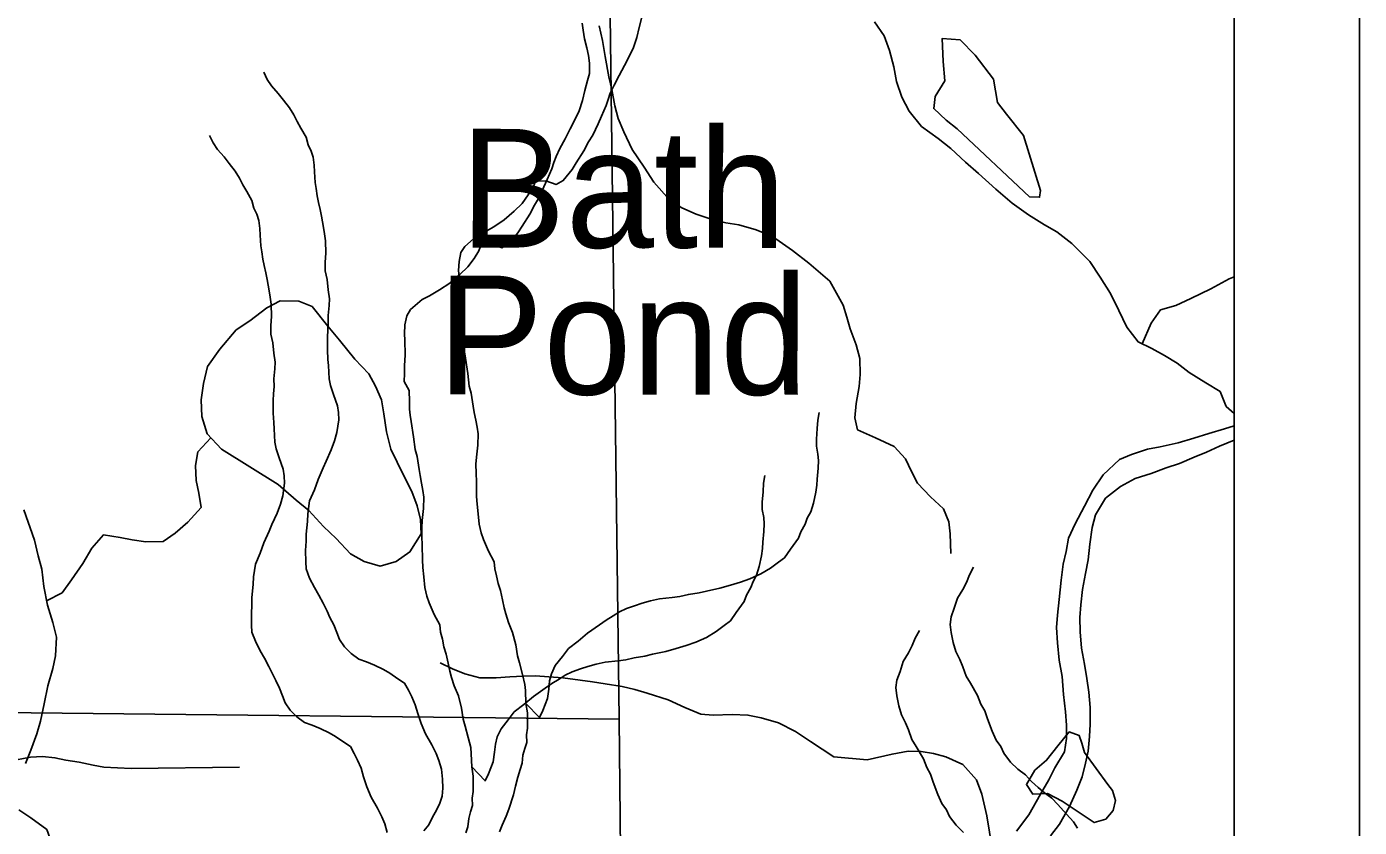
# Model space of a CAD drawing. Extents: x -21.1 to 50.3, y 0 to 22.1.
# Drawn here: x 7.937 to 9, y 16.025 to 16.664 of the extents above; entities that cross this region are included whole.
import ezdxf

# ---------------------------------------------------------------- set-up
doc = ezdxf.new("R2010")
doc.units = 0
for name, color, linetype in [('GM_X_County', 7, 'Continuous'), ('GM_X_Major_Lake', 7, 'Continuous'), ('GM_X_Minor_Lake', 7, 'Continuous'), ('GM_X_Minor_Lake_Text', 7, 'Continuous'), ('GM_X_Minor_River', 7, 'Continuous'), ('GM_X_Section', 7, 'Continuous'), ('GM_X_State_Route', 7, 'Continuous'), ('GM_X_Township_Road', 7, 'Continuous'), ('SH_Cut_Line', 7, 'Continuous'), ('SH_Data', 7, 'Continuous')]:
    doc.layers.add(name, color=color, linetype=linetype)

msp = doc.modelspace()

# ---------------------------------------------------------------- linework, layer by layer
at = {"layer": 'GM_X_County'}
msp.add_lwpolyline([(8.9, 14.7464), (8.9, 20.9), (2.1, 20.9), (2.1, 14.1), (8.8932, 14.1)], dxfattribs=at)
at = {"layer": 'GM_X_Major_Lake'}
for points in [[(8.9, 16.3456), (8.8925, 16.3432), (8.88, 16.3395), (8.8678, 16.3357), (8.8553, 16.3319), (8.8412, 16.3288), (8.831, 16.3269), (8.8181, 16.3228), (8.8086, 16.3186), (8.7957, 16.3065), (8.7873, 16.2943), (8.7808, 16.2814), (8.7732, 16.2673), (8.7679, 16.256), (8.766, 16.2453), (8.7637, 16.2351), (8.7622, 16.2225), (8.7606, 16.207), (8.7591, 16.1944), (8.7583, 16.1846), (8.7591, 16.1724), (8.7606, 16.1584), (8.7628, 16.1455), (8.764, 16.131), (8.7655, 16.1173), (8.7662, 16.1067), (8.7662, 16.0961), (8.7647, 16.0854), (8.7571, 16.0725), (8.7521, 16.063), (8.7457, 16.0517), (8.7362, 16.035), (8.7263, 16.022)], [(8.7536, 16.0182), (8.7608, 16.0277), (8.7688, 16.0418), (8.7745, 16.0547), (8.7787, 16.0653), (8.7814, 16.0763), (8.7837, 16.0858), (8.7848, 16.0976), (8.7852, 16.1075), (8.7852, 16.1208), (8.7841, 16.1329), (8.7826, 16.1439), (8.7807, 16.1553), (8.7784, 16.1682), (8.7773, 16.1811), (8.7769, 16.1925), (8.7777, 16.2028), (8.7792, 16.2149), (8.7815, 16.2278), (8.7835, 16.2385), (8.785, 16.251), (8.7869, 16.2643), (8.7896, 16.2746), (8.7975, 16.2878), (8.8093, 16.297), (8.8211, 16.3034), (8.834, 16.3076), (8.8458, 16.3121), (8.8564, 16.3155), (8.8682, 16.3205), (8.8781, 16.3246), (8.8883, 16.3292), (8.9, 16.3342)], [(8.9, 16.3342), (8.8883, 16.3292), (8.8781, 16.3246), (8.8682, 16.3205), (8.8564, 16.3155), (8.8458, 16.3121), (8.834, 16.3076), (8.8211, 16.3034), (8.8093, 16.297), (8.7975, 16.2878), (8.7896, 16.2746), (8.7869, 16.2643), (8.785, 16.251), (8.7835, 16.2385), (8.7815, 16.2278), (8.7792, 16.2149), (8.7777, 16.2028), (8.7769, 16.1925), (8.7773, 16.1811), (8.7784, 16.1682), (8.7807, 16.1553), (8.7826, 16.1439), (8.7841, 16.1329), (8.7852, 16.1208), (8.7852, 16.1075), (8.7848, 16.0976), (8.7837, 16.0858), (8.7814, 16.0763), (8.7787, 16.0653), (8.7745, 16.0547), (8.7688, 16.0418), (8.7608, 16.0277), (8.7536, 16.0182)]]:
    msp.add_lwpolyline(points, dxfattribs=at)
at = {"layer": 'GM_X_Minor_Lake'}
for points in [[(8.7367, 16.5283), (8.7449, 16.528), (8.7456, 16.5334), (8.732, 16.5773), (8.7185, 16.5943), (8.7112, 16.6037), (8.708, 16.6223), (8.6934, 16.6415), (8.6815, 16.6536), (8.6671, 16.6546), (8.668, 16.6363), (8.6693, 16.6208), (8.6615, 16.6085), (8.6604, 16.5987), (8.6704, 16.5896), (8.6792, 16.5825)], [(8.6792, 16.5825), (8.7367, 16.5283)], [(8.1372, 16.2986), (8.1517, 16.2862), (8.1617, 16.2779), (8.1735, 16.2651), (8.1835, 16.2557), (8.195, 16.2433), (8.206, 16.2373), (8.2186, 16.2336), (8.2315, 16.2372), (8.2424, 16.2449), (8.2514, 16.2594), (8.2509, 16.2708), (8.2481, 16.2818), (8.2439, 16.2931), (8.2384, 16.3041), (8.2323, 16.3166), (8.2272, 16.3268), (8.2237, 16.3408), (8.2217, 16.3552), (8.2197, 16.3662), (8.215, 16.3772), (8.2096, 16.387), (8.1985, 16.3987), (8.1862, 16.4138), (8.177, 16.4251), (8.1643, 16.4409), (8.1537, 16.445), (8.1389, 16.4452), (8.1283, 16.4398), (8.1147, 16.4294), (8.1038, 16.4221), (8.0907, 16.4068), (8.0809, 16.393), (8.0776, 16.3793), (8.0758, 16.3664), (8.0763, 16.3531), (8.0806, 16.3391), (8.0921, 16.327)], [(8.0921, 16.327), (8.1372, 16.2986)], [(8.7808, 16.0847), (8.7785, 16.0922), (8.7765, 16.0983), (8.7685, 16.1013), (8.7595, 16.0902), (8.7505, 16.0787), (8.7411, 16.0706), (8.7344, 16.0592), (8.7394, 16.0516), (8.7511, 16.0521), (8.7629, 16.0461), (8.7885, 16.0289), (8.7976, 16.0316), (8.8036, 16.0385), (8.8054, 16.0465), (8.8031, 16.0545), (8.7993, 16.0594)], [(8.7993, 16.0594), (8.7808, 16.0847)]]:
    msp.add_lwpolyline(points, dxfattribs=at)
at = {"layer": 'GM_X_Minor_River'}
for points in [[(8.2917, 16.0735), (8.2913, 16.0838), (8.2909, 16.0887), (8.2889, 16.0967), (8.2866, 16.1058), (8.285, 16.1115), (8.2835, 16.1202), (8.2811, 16.1301), (8.2777, 16.138), (8.2757, 16.1448), (8.2742, 16.1498), (8.273, 16.1562), (8.2714, 16.1634), (8.2695, 16.1691), (8.2683, 16.1752), (8.2668, 16.1809), (8.2664, 16.1866), (8.2617, 16.1949), (8.2579, 16.2044), (8.2559, 16.2097), (8.2544, 16.2165), (8.2536, 16.2249), (8.2528, 16.2325), (8.2524, 16.2386), (8.2523, 16.2503), (8.2519, 16.2572), (8.2518, 16.2644), (8.2522, 16.2701), (8.2533, 16.2796), (8.2536, 16.2887), (8.2528, 16.294), (8.2516, 16.2997), (8.2505, 16.3058), (8.2497, 16.3107), (8.2481, 16.321), (8.2465, 16.3267), (8.2453, 16.3369), (8.2434, 16.349), (8.2426, 16.354), (8.2422, 16.3589), (8.2421, 16.365), (8.2417, 16.3737), (8.2379, 16.3809), (8.2382, 16.3874), (8.2382, 16.3935), (8.2385, 16.4022), (8.2384, 16.414), (8.238, 16.4189), (8.2384, 16.4261), (8.2399, 16.4334), (8.2429, 16.4383), (8.2523, 16.4463), (8.258, 16.4494), (8.266, 16.454), (8.2743, 16.4594), (8.2823, 16.4663), (8.2887, 16.4724), (8.2936, 16.4792), (8.2974, 16.4853), (8.2993, 16.4903), (8.3077, 16.4907), (8.3157, 16.4877), (8.3214, 16.4908), (8.3286, 16.4996), (8.3319, 16.5049), (8.338, 16.5144), (8.3418, 16.5217), (8.3451, 16.527), (8.3493, 16.5362), (8.3519, 16.5422), (8.3557, 16.5506), (8.3572, 16.5556), (8.359, 16.5605), (8.3621, 16.567), (8.3662, 16.5746), (8.3703, 16.5826), (8.3741, 16.5899), (8.3775, 16.5971), (8.3801, 16.6051), (8.382, 16.6131), (8.3842, 16.6211), (8.3857, 16.6268), (8.3857, 16.6351), (8.3849, 16.6412), (8.3837, 16.6473), (8.3817, 16.6545), (8.3806, 16.6613), (8.3798, 16.667)], [(8.335, 16.124), (8.3346, 16.1343), (8.3342, 16.1392), (8.3322, 16.1472), (8.3299, 16.1563), (8.3283, 16.162), (8.3268, 16.1707), (8.3244, 16.1806), (8.321, 16.1885), (8.319, 16.1954), (8.3175, 16.2003), (8.3163, 16.2067), (8.3147, 16.214), (8.3128, 16.2196), (8.3116, 16.2257), (8.3101, 16.2314), (8.3096, 16.2371), (8.305, 16.2454), (8.3012, 16.2549), (8.2992, 16.2602), (8.2977, 16.267), (8.2969, 16.2754), (8.2961, 16.283), (8.2956, 16.2891), (8.2956, 16.3008), (8.2952, 16.3077), (8.2951, 16.3149), (8.2955, 16.3206), (8.2966, 16.3301), (8.2969, 16.3392), (8.2961, 16.3445), (8.2949, 16.3502), (8.2938, 16.3563), (8.293, 16.3612), (8.2914, 16.3715), (8.2898, 16.3772), (8.2886, 16.3874), (8.2867, 16.3996), (8.2859, 16.4045), (8.2855, 16.4094), (8.2854, 16.4155), (8.285, 16.4242), (8.2811, 16.4314), (8.2815, 16.4379), (8.2815, 16.444), (8.2818, 16.4527), (8.2817, 16.4645), (8.2813, 16.4694), (8.2817, 16.4767), (8.2831, 16.4839), (8.2862, 16.4888), (8.2956, 16.4969), (8.3013, 16.4999), (8.3093, 16.5045), (8.3176, 16.5099), (8.3256, 16.5168), (8.332, 16.5229), (8.3369, 16.5298), (8.3407, 16.5359), (8.3426, 16.5408), (8.351, 16.5412), (8.359, 16.5382), (8.3647, 16.5413), (8.3718, 16.5501), (8.3752, 16.5554), (8.3813, 16.565), (8.385, 16.5722), (8.3884, 16.5775), (8.3926, 16.5867), (8.3952, 16.5928), (8.399, 16.6011), (8.4005, 16.6061), (8.4023, 16.611), (8.4053, 16.6175), (8.4095, 16.6251), (8.4136, 16.6331), (8.4174, 16.6404), (8.4208, 16.6476), (8.4234, 16.6556), (8.4253, 16.6636), (8.4275, 16.6716)], [(8.5775, 16.4609), (8.5608, 16.4753), (8.5476, 16.4856), (8.5317, 16.4967), (8.5188, 16.5021), (8.5048, 16.506), (8.4946, 16.5075), (8.4844, 16.5099), (8.4707, 16.5145), (8.4594, 16.5195), (8.4496, 16.526), (8.4371, 16.5401), (8.4292, 16.5519), (8.4198, 16.566), (8.4131, 16.5801), (8.4086, 16.5908), (8.406, 16.601), (8.4035, 16.6139), (8.4012, 16.6242), (8.3983, 16.6402), (8.3961, 16.6531), (8.3935, 16.6648)], [(8.9, 16.3554), (8.8937, 16.3611), (8.889, 16.3729), (8.8776, 16.38), (8.8642, 16.3882), (8.8547, 16.3957), (8.8444, 16.4017), (8.8344, 16.4073), (8.8234, 16.4125), (8.8145, 16.4242), (8.808, 16.4375), (8.8014, 16.4511), (8.7933, 16.4643), (8.7849, 16.4768), (8.7707, 16.4911), (8.7585, 16.5004), (8.7489, 16.506), (8.7359, 16.5139), (8.723, 16.5233), (8.71, 16.5345), (8.6962, 16.547), (8.6858, 16.556), (8.674, 16.5669), (8.664, 16.5748), (8.6507, 16.5845), (8.6407, 16.5966), (8.6349, 16.6079), (8.6306, 16.6204), (8.6286, 16.6322), (8.6251, 16.6451), (8.6208, 16.6568), (8.6131, 16.6681)], [(8.1497, 16.5937), (8.1462, 16.5994), (8.1416, 16.6054), (8.1374, 16.6107), (8.132, 16.6168), (8.1286, 16.6221), (8.1259, 16.6277)], [(8.2534, 16.0222), (8.2575, 16.0271), (8.2605, 16.0332), (8.2635, 16.0389), (8.2662, 16.0443), (8.2681, 16.05), (8.2688, 16.0564), (8.2684, 16.0636), (8.2676, 16.0716), (8.2656, 16.0784), (8.2633, 16.0841), (8.2598, 16.091), (8.2548, 16.0997), (8.2514, 16.108), (8.2487, 16.116), (8.2467, 16.1228), (8.244, 16.1292), (8.2413, 16.1345), (8.2382, 16.1402), (8.2329, 16.1436), (8.2264, 16.1481), (8.2214, 16.1511), (8.2142, 16.1545), (8.2077, 16.1571), (8.2016, 16.1594), (8.1955, 16.1639), (8.1901, 16.1692), (8.1863, 16.1749), (8.184, 16.1806), (8.1816, 16.1866), (8.1786, 16.1927), (8.1763, 16.1976), (8.1732, 16.2041), (8.1697, 16.2105), (8.1663, 16.2166), (8.1624, 16.2241), (8.1597, 16.2313), (8.1593, 16.237), (8.1592, 16.2461), (8.1596, 16.2534), (8.1595, 16.2591), (8.1606, 16.2693), (8.161, 16.2754), (8.1624, 16.2857), (8.1662, 16.2944), (8.1692, 16.3028), (8.1733, 16.3119), (8.1756, 16.3173), (8.1797, 16.3264), (8.1823, 16.3336), (8.1842, 16.3401), (8.1857, 16.3504), (8.1853, 16.3561), (8.1845, 16.3614), (8.1814, 16.3705), (8.1791, 16.3777), (8.1779, 16.383), (8.1774, 16.3936), (8.177, 16.3986), (8.1766, 16.4062), (8.1766, 16.4164), (8.1769, 16.4218), (8.1773, 16.4274), (8.1772, 16.4335), (8.1779, 16.4415), (8.1783, 16.4468), (8.1771, 16.454), (8.1763, 16.4624), (8.1747, 16.4692), (8.1747, 16.4761), (8.1754, 16.4833), (8.175, 16.4932), (8.1742, 16.4989), (8.1734, 16.5038), (8.1718, 16.5129), (8.1707, 16.5182), (8.1695, 16.5239), (8.1683, 16.5292), (8.1675, 16.5349), (8.1667, 16.5398), (8.1663, 16.5482), (8.1659, 16.5535), (8.1651, 16.56), (8.1635, 16.5649), (8.1612, 16.5698), (8.1597, 16.5759), (8.1555, 16.5831), (8.1524, 16.5884), (8.1497, 16.5937)], [(8.1064, 16.5432), (8.1029, 16.5488), (8.0983, 16.5549), (8.0941, 16.5602), (8.0888, 16.5662), (8.0853, 16.5715), (8.0826, 16.5772)], [(8.2243, 16.0211), (8.2223, 16.0279), (8.22, 16.0336), (8.2165, 16.0404), (8.2115, 16.0491), (8.2081, 16.0575), (8.2054, 16.0654), (8.2034, 16.0723), (8.2007, 16.0787), (8.198, 16.084), (8.195, 16.0897), (8.1896, 16.0931), (8.1831, 16.0976), (8.1781, 16.1006), (8.1709, 16.104), (8.1644, 16.1066), (8.1583, 16.1089), (8.1522, 16.1134), (8.1468, 16.1187), (8.143, 16.1244), (8.1407, 16.13), (8.1384, 16.1361), (8.1353, 16.1422), (8.133, 16.1471), (8.1299, 16.1535), (8.1264, 16.16), (8.123, 16.166), (8.1191, 16.1736), (8.1164, 16.1808), (8.116, 16.1865), (8.116, 16.1956), (8.1163, 16.2028), (8.1163, 16.2085), (8.1173, 16.2188), (8.1177, 16.2249), (8.1192, 16.2352), (8.1229, 16.2439), (8.1259, 16.2523), (8.13, 16.2614), (8.1323, 16.2668), (8.1364, 16.2759), (8.1391, 16.2831), (8.1409, 16.2896), (8.1424, 16.2999), (8.142, 16.3056), (8.1412, 16.3109), (8.1381, 16.32), (8.1358, 16.3272), (8.1346, 16.3325), (8.1342, 16.3431), (8.1337, 16.3481), (8.1333, 16.3557), (8.1333, 16.3659), (8.1336, 16.3712), (8.134, 16.3769), (8.1339, 16.383), (8.1346, 16.391), (8.135, 16.3963), (8.1338, 16.4035), (8.133, 16.4119), (8.1315, 16.4187), (8.1314, 16.4255), (8.1321, 16.4328), (8.1317, 16.4426), (8.1309, 16.4483), (8.1301, 16.4533), (8.1285, 16.4624), (8.1274, 16.4677), (8.1262, 16.4734), (8.125, 16.4787), (8.1242, 16.4844), (8.1234, 16.4893), (8.123, 16.4977), (8.1226, 16.503), (8.1218, 16.5094), (8.1203, 16.5144), (8.1179, 16.5193), (8.1164, 16.5254), (8.1122, 16.5326), (8.1091, 16.5379), (8.1064, 16.5432)], [(8.8267, 16.411), (8.8339, 16.4274), (8.8414, 16.4382), (8.8535, 16.4417), (8.8656, 16.4471), (8.8814, 16.4549), (8.8962, 16.463), (8.9, 16.4644)], [(8.5775, 16.4609), (8.5881, 16.4419), (8.5911, 16.4324), (8.5936, 16.4229), (8.5985, 16.4103), (8.6015, 16.3993), (8.6018, 16.3864), (8.6009, 16.377), (8.5986, 16.3633), (8.5974, 16.3519), (8.5996, 16.3424), (8.614, 16.3359), (8.6287, 16.329), (8.6378, 16.3191), (8.6426, 16.3092), (8.6475, 16.2997), (8.6577, 16.289), (8.6683, 16.2794), (8.6724, 16.2688), (8.6734, 16.2593), (8.6741, 16.2437)], [(8.335, 16.124), (8.3457, 16.1127), (8.3484, 16.1184), (8.3521, 16.1279), (8.3532, 16.1355), (8.3539, 16.142), (8.3554, 16.1477), (8.3584, 16.1542), (8.3641, 16.1614), (8.369, 16.1679), (8.3766, 16.1736), (8.3842, 16.1802), (8.3937, 16.1867), (8.399, 16.1905), (8.4047, 16.1939), (8.4096, 16.197), (8.4153, 16.1997), (8.4217, 16.202), (8.4278, 16.2039), (8.4343, 16.2059), (8.4415, 16.2074), (8.4518, 16.2086), (8.4579, 16.2094), (8.4647, 16.211), (8.4731, 16.2122), (8.4792, 16.2137), (8.4898, 16.2161), (8.4982, 16.2184), (8.5061, 16.2207), (8.5137, 16.2234), (8.5225, 16.2273), (8.5301, 16.2319), (8.5365, 16.2368), (8.5414, 16.2403), (8.546, 16.2471), (8.5524, 16.2559), (8.5543, 16.2609), (8.5577, 16.267), (8.5595, 16.2719), (8.5622, 16.2769), (8.5644, 16.2837), (8.5663, 16.2925), (8.567, 16.2982), (8.5673, 16.3031), (8.5681, 16.3118), (8.5684, 16.3179), (8.568, 16.3229), (8.5668, 16.3293), (8.5668, 16.335), (8.5675, 16.3434), (8.5678, 16.3502), (8.569, 16.3563)], [(7.9525, 16.206), (7.9649, 16.2122), (7.9724, 16.2226), (7.9814, 16.2356), (7.9885, 16.2478), (7.9979, 16.2585), (8.0112, 16.2564), (8.0207, 16.2546), (8.0317, 16.2531), (8.0454, 16.2533), (8.0552, 16.2598), (8.0653, 16.2687), (8.0759, 16.2805), (8.0739, 16.2919), (8.0719, 16.3018), (8.0714, 16.3139), (8.0732, 16.3249), (8.0835, 16.3361)], [(8.2917, 16.0735), (8.3024, 16.0622), (8.3051, 16.0679), (8.3088, 16.0774), (8.3099, 16.085), (8.3107, 16.0915), (8.3121, 16.0972), (8.3152, 16.1037), (8.3208, 16.1109), (8.3257, 16.1174), (8.3333, 16.1231), (8.3409, 16.1296), (8.3504, 16.1361), (8.3557, 16.14), (8.3614, 16.1434), (8.3663, 16.1465), (8.372, 16.1492), (8.3785, 16.1515), (8.3845, 16.1534), (8.391, 16.1554), (8.3982, 16.1569), (8.4085, 16.1581), (8.4146, 16.1589), (8.4214, 16.1605), (8.4298, 16.1617), (8.4359, 16.1632), (8.4465, 16.1655), (8.4549, 16.1679), (8.4629, 16.1702), (8.4705, 16.1729), (8.4792, 16.1767), (8.4868, 16.1813), (8.4932, 16.1863), (8.4981, 16.1898), (8.5027, 16.1966), (8.5091, 16.2054), (8.511, 16.2103), (8.5144, 16.2164), (8.5162, 16.2214), (8.5189, 16.2263), (8.5211, 16.2332), (8.523, 16.2419), (8.5237, 16.2477), (8.5241, 16.2526), (8.5248, 16.2613), (8.5251, 16.2674), (8.5247, 16.2723), (8.5235, 16.2788), (8.5235, 16.2845), (8.5242, 16.2929), (8.5246, 16.2997), (8.5257, 16.3058)], [(7.9358, 16.076), (7.9399, 16.0866), (7.9447, 16.0996), (7.9476, 16.1099), (7.9505, 16.1236), (7.9534, 16.1381), (7.9575, 16.1518), (7.9597, 16.162), (7.9603, 16.1769), (7.9575, 16.1886), (7.9532, 16.2023), (7.9504, 16.2174), (7.9488, 16.2311), (7.9457, 16.2417), (7.9429, 16.2542), (7.9343, 16.2784)], [(8.7752, 16.0243), (8.7718, 16.0296), (8.7664, 16.0356), (8.7595, 16.0432), (8.7545, 16.0485), (8.7488, 16.0526), (8.7438, 16.0568), (8.7385, 16.0617), (8.7335, 16.067), (8.7274, 16.0715), (8.7216, 16.0772), (8.7163, 16.0844), (8.7139, 16.0897), (8.7101, 16.0946), (8.707, 16.1018), (8.7032, 16.1116), (8.7012, 16.1181), (8.6981, 16.1234), (8.6954, 16.1302), (8.6897, 16.1401), (8.6862, 16.1457), (8.6835, 16.1533), (8.6812, 16.159), (8.6781, 16.1654), (8.6758, 16.1726), (8.6742, 16.1806), (8.6734, 16.1871), (8.6742, 16.1932), (8.6768, 16.2), (8.6794, 16.208), (8.6836, 16.2149), (8.6866, 16.2206), (8.6888, 16.2267), (8.6922, 16.2328)], [(8.6841, 16.021), (8.6783, 16.0267), (8.673, 16.0338), (8.6707, 16.0391), (8.6668, 16.0441), (8.6637, 16.0513), (8.6599, 16.0611), (8.6579, 16.0676), (8.6549, 16.0729), (8.6522, 16.0797), (8.6464, 16.0895), (8.6429, 16.0952), (8.6402, 16.1028), (8.6379, 16.1085), (8.6348, 16.1149), (8.6325, 16.1221), (8.6309, 16.1301), (8.6301, 16.1366), (8.6309, 16.1426), (8.6335, 16.1495), (8.6361, 16.1575), (8.6403, 16.1643), (8.6433, 16.1701), (8.6455, 16.1761), (8.6489, 16.1822)], [(8.5807, 16.0814), (8.5621, 16.0936), (8.55, 16.1016), (8.5364, 16.1085), (8.5227, 16.1124), (8.5121, 16.1147), (8.4996, 16.1152), (8.4844, 16.1145), (8.4745, 16.1154), (8.4617, 16.1207), (8.4484, 16.1269), (8.4318, 16.1323), (8.4219, 16.135), (8.4117, 16.1374), (8.3981, 16.1397), (8.3882, 16.1413), (8.3783, 16.1425), (8.3643, 16.1445), (8.3533, 16.1453), (8.3427, 16.1461), (8.3328, 16.1458), (8.3222, 16.1451), (8.3112, 16.1444), (8.2983, 16.1445), (8.2862, 16.1476), (8.2763, 16.1515), (8.2665, 16.1565)], [(8.3139, 16.0214), (8.3161, 16.0267), (8.3192, 16.0339), (8.3214, 16.0396), (8.3251, 16.051), (8.3266, 16.0579), (8.3285, 16.0651), (8.3304, 16.0712), (8.3319, 16.0762), (8.3326, 16.0826), (8.3341, 16.0879), (8.3356, 16.0929), (8.3355, 16.099), (8.3363, 16.1043), (8.3362, 16.1164), (8.335, 16.124)], [(8.7149, 15.9818), (8.7078, 16.0012), (8.7064, 16.0114), (8.7049, 16.0213), (8.7027, 16.0342), (8.6987, 16.0517), (8.6946, 16.0631), (8.6836, 16.0753), (8.67, 16.0814), (8.6602, 16.0841), (8.6503, 16.0857), (8.6401, 16.0858), (8.6271, 16.0836), (8.6074, 16.0791), (8.5807, 16.0814)], [(8.2871, 16.0207), (8.2886, 16.0256), (8.2893, 16.0321), (8.2908, 16.0374), (8.2923, 16.0424), (8.2922, 16.0485), (8.293, 16.0538), (8.2929, 16.0659), (8.2917, 16.0735)], [(7.965, 15.947), (7.947, 15.9682), (7.9458, 15.9792), (7.9487, 15.9895), (7.9543, 16.0009), (7.9565, 16.0131), (7.9526, 16.0233), (7.94, 16.0327), (7.9304, 16.0391)]]:
    msp.add_lwpolyline(points, dxfattribs=at)
at = {"layer": 'GM_X_Section'}
for points in [[(7.4071, 17.132), (7.4753, 17.1323), (8.3964, 17.1315), (8.4094, 16.1114), (7.4213, 16.1221)], [(7.4213, 16.1221), (8.4094, 16.1114), (8.4195, 15.1137), (7.4245, 15.1173)]]:
    msp.add_lwpolyline(points, close=True, dxfattribs=at)
at = {"layer": 'GM_X_State_Route'}
msp.add_lwpolyline([(8.9, 14.1), (8.9, 17.8422), (8.2576, 17.8312), (7.8664, 17.8239), (7.5837, 17.8195), (6.9093, 17.8143), (6.7, 17.8119), (6.6641, 17.812), (6.522, 17.8104), (6.5205, 17.7208), (6.5201, 17.6965), (6.5222, 16.8567), (6.5232, 16.4681), (6.5212, 16.2452), (6.5198, 16.0826), (6.5159, 15.4923), (6.5146, 15.3031), (6.514, 15.0936), (6.5146, 15.0349), (6.5142, 14.9441), (6.5128, 14.6032)], dxfattribs=at)
at = {"layer": 'GM_X_Township_Road'}
msp.add_lwpolyline([(7.6946, 16.0699), (7.7469, 16.0585), (7.7867, 16.0505), (7.8094, 16.046), (7.8253, 16.0443), (7.8331, 16.0434), (7.8431, 16.0443), (7.8606, 16.0528), (7.875, 16.0597), (7.8907, 16.0673), (7.9063, 16.0744), (7.9172, 16.0772), (7.9286, 16.0791), (7.9397, 16.081), (7.9492, 16.0815), (7.9592, 16.0806), (7.9679, 16.0787), (7.9785, 16.077), (7.9897, 16.0746), (7.9982, 16.073), (8.02, 16.072), (8.1064, 16.0732)], dxfattribs=at)
at = {"layer": 'SH_Cut_Line'}
msp.add_lwpolyline([(6.5099, 14.1), (8.9, 14.1), (8.9, 20.9), (6.5295, 20.9), (6.5298, 20.3986), (6.5227, 19.3467), (6.5225, 18.9778), (6.5223, 18.3569), (6.522, 17.8104), (6.5205, 17.7208), (6.5201, 17.6965), (6.5222, 16.8567), (6.5232, 16.4681), (6.5212, 16.2452), (6.5198, 16.0826), (6.5159, 15.4923), (6.5146, 15.3031), (6.514, 15.0936), (6.5146, 15.0349), (6.5142, 14.9441), (6.5128, 14.6032), (6.513, 14.4147), (6.5111, 14.2942), (6.5113, 14.2435)], close=True, dxfattribs=at)
at = {"layer": 'SH_Data'}
msp.add_line((9, 21), (9, 14), dxfattribs=at)

# ---------------------------------------------------------------- texts
at = {"layer": 'GM_X_Minor_Lake_Text'}
for s, rotation, p in [('Bath', 359.9304, (8.2822, 16.4879)), ('Pond', 359.9306, (8.2643, 16.3707))]:
    msp.add_text(s, height=0.09474, rotation=rotation, dxfattribs=at).set_placement(p)

doc.saveas('drawing.dxf')
